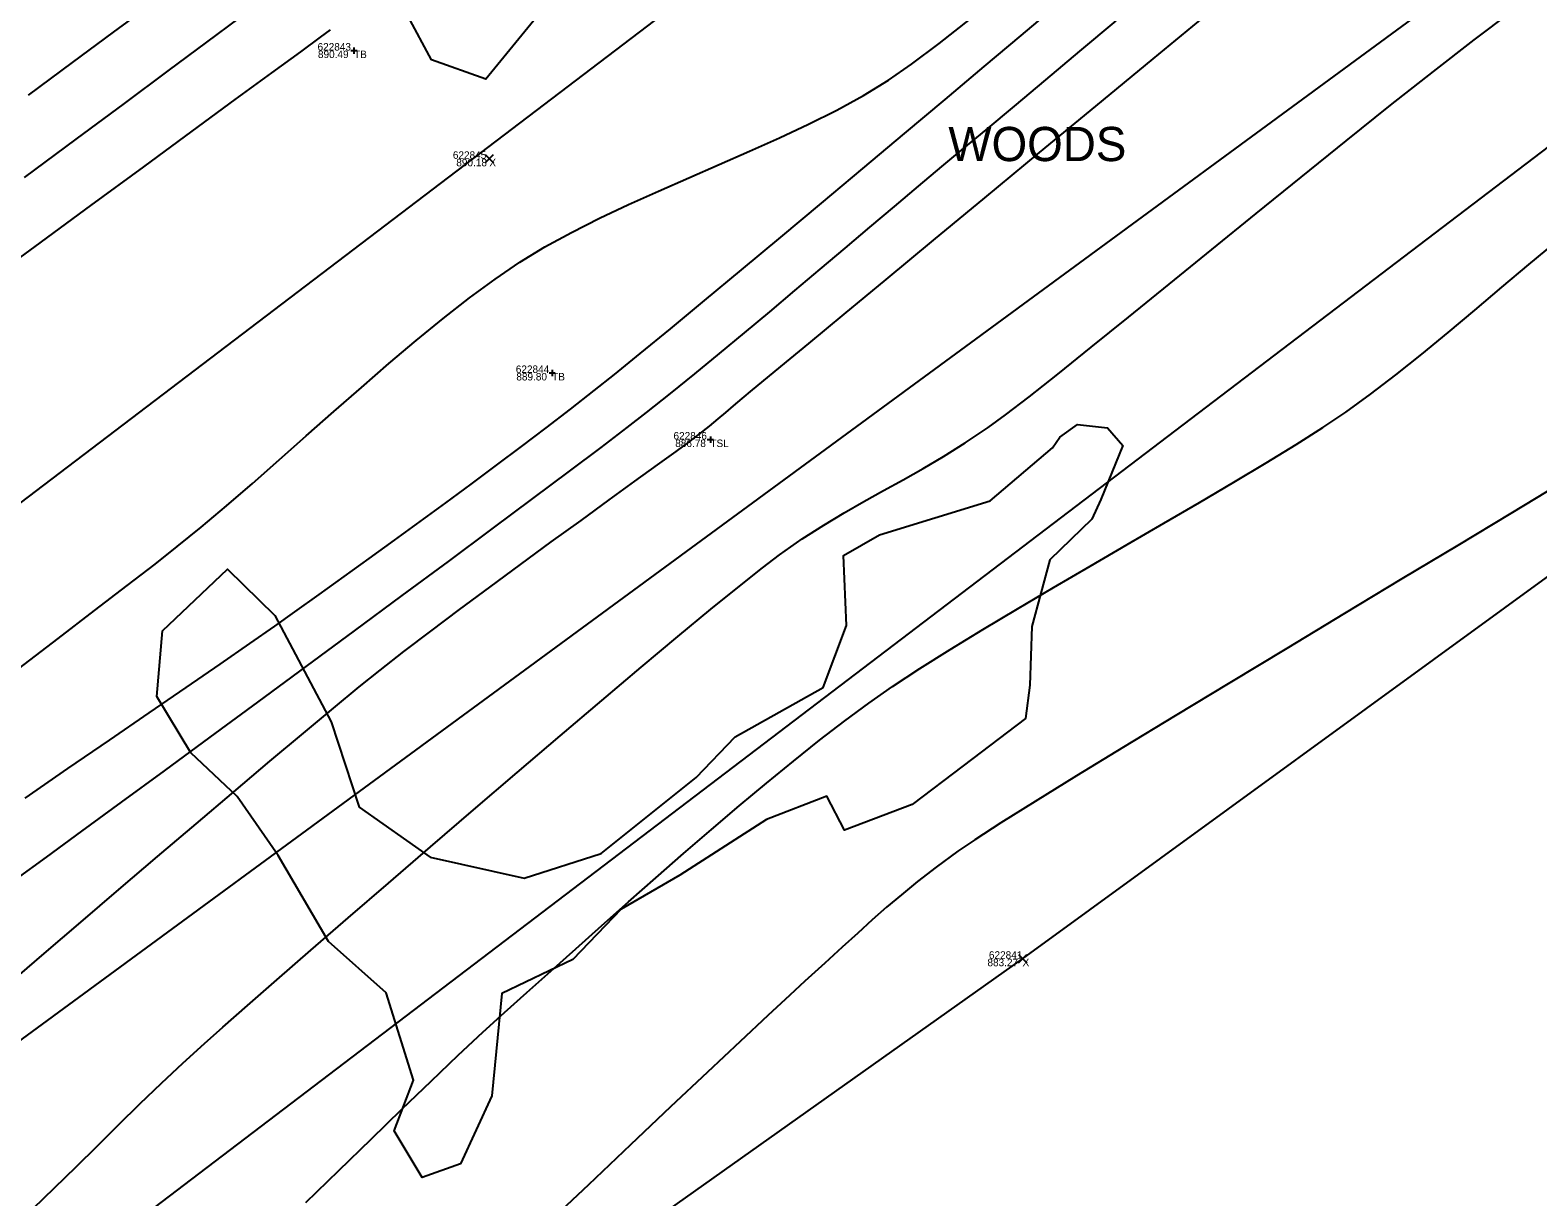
# Model space of a CAD drawing. Extents: x 1957117 to 1971063, y 701601 to 715861.
# Drawn here: x 1967784.2 to 1967854.6, y 710254.3 to 710308.8 of the extents above; entities that cross this region are included whole.
import ezdxf

# ---------------------------------------------------------------- set-up
doc = ezdxf.new("R2010")
doc.units = 0
for name, color, linetype in [('AP_X_Lights', 7, 'Continuous'), ('DT_X_Contour_Major', 7, 'Continuous'), ('DT_X_Contour_Minor', 7, 'Continuous'), ('DT_X_TIN_Hull', 7, 'Continuous'), ('GE_X_CL_20', 7, 'Continuous'), ('PV_P_Drive', 7, 'Continuous'), ('PV_P_Shoulder', 7, 'Continuous'), ('RS_Raster1', 7, 'Continuous'), ('RW_X_Esmt_RR', 7, 'Continuous'), ('RW_X_Fee_RW', 7, 'Continuous'), ('SC_Scratch1', 7, 'Continuous'), ('SC_Shading5', 7, 'Continuous'), ('VG_X_Text', 7, 'Continuous'), ('VG_X_Tree_Line_Rt', 7, 'Continuous')]:
    doc.layers.add(name, color=color, linetype=linetype)

msp = doc.modelspace()

# ---------------------------------------------------------------- linework, layer by layer
at = {"layer": 'AP_X_Lights'}
for p, q in [((1967805.45, 710302.627), (1967805.838, 710303.017)), ((1967805.45, 710303.017), (1967805.838, 710302.627)), ((1967830.369, 710265.242), (1967830.757, 710265.632)), ((1967830.369, 710265.632), (1967830.757, 710265.242))]:
    msp.add_line(p, q, dxfattribs=at)
at = {"layer": 'DT_X_Contour_Major'}
for points in [[(1967783.637, 710278.991), (1967785.488, 710280.4), (1967787.196, 710281.705), (1967788.72, 710282.875), (1967790.021, 710283.883), (1967791.059, 710284.698), (1967792.185, 710285.613), (1967793.36, 710286.603), (1967794.575, 710287.654), (1967795.822, 710288.748), (1967797.092, 710289.871), (1967798.376, 710291.007), (1967799.667, 710292.139), (1967800.955, 710293.253), (1967802.232, 710294.332), (1967803.49, 710295.361), (1967804.72, 710296.324), (1967805.914, 710297.205), (1967807.063, 710297.988), (1967808.231, 710298.701), (1967809.477, 710299.385), (1967810.788, 710300.045), (1967812.15, 710300.687), (1967813.547, 710301.315), (1967814.965, 710301.935), (1967816.391, 710302.552), (1967817.809, 710303.172), (1967819.206, 710303.8), (1967820.567, 710304.442), (1967821.878, 710305.102), (1967823.124, 710305.787), (1967824.291, 710306.501), (1967825.379, 710307.253), (1967826.672, 710308.217), (1967828.13, 710309.358)], [(1967783.637, 710278.991), (1967785.488, 710280.4), (1967787.196, 710281.705), (1967788.72, 710282.875), (1967790.021, 710283.883), (1967791.059, 710284.698), (1967792.185, 710285.613), (1967793.36, 710286.603), (1967794.575, 710287.654), (1967795.822, 710288.748), (1967797.092, 710289.871), (1967798.376, 710291.007), (1967799.667, 710292.139), (1967800.955, 710293.253), (1967802.232, 710294.332), (1967803.49, 710295.361), (1967804.72, 710296.324), (1967805.914, 710297.205), (1967807.063, 710297.988), (1967808.231, 710298.701), (1967809.477, 710299.385), (1967810.788, 710300.045), (1967812.15, 710300.687), (1967813.547, 710301.315), (1967814.965, 710301.935), (1967816.391, 710302.552), (1967817.809, 710303.172), (1967819.206, 710303.8), (1967820.567, 710304.442), (1967821.878, 710305.102), (1967823.124, 710305.787), (1967824.291, 710306.501), (1967825.379, 710307.253), (1967826.672, 710308.217), (1967828.13, 710309.358)], [(1967798.203, 710308.846), (1967797.744, 710308.508), (1967796.814, 710307.826), (1967795.467, 710306.841), (1967793.759, 710305.59), (1967791.744, 710304.115), (1967789.476, 710302.454), (1967787.01, 710300.646), (1967784.4, 710298.731), (1967781.701, 710296.748)], [(1967798.203, 710308.846), (1967797.744, 710308.508), (1967796.814, 710307.826), (1967795.467, 710306.841), (1967793.759, 710305.59), (1967791.744, 710304.115), (1967789.476, 710302.454), (1967787.01, 710300.646), (1967784.4, 710298.731), (1967781.701, 710296.748)], [(1967797.071, 710254.048), (1967798.614, 710255.547), (1967800.118, 710257.008), (1967801.562, 710258.407), (1967802.927, 710259.722), (1967804.195, 710260.93), (1967805.346, 710262.007), (1967806.36, 710262.931), (1967807.403, 710263.865), (1967808.514, 710264.86), (1967809.682, 710265.905), (1967810.897, 710266.989), (1967812.149, 710268.099), (1967813.427, 710269.225), (1967814.721, 710270.354), (1967816.021, 710271.475), (1967817.318, 710272.577), (1967818.599, 710273.648), (1967819.856, 710274.676), (1967821.079, 710275.65), (1967822.256, 710276.558), (1967823.378, 710277.389), (1967824.487, 710278.161), (1967825.763, 710278.998), (1967827.178, 710279.889), (1967828.708, 710280.824), (1967830.326, 710281.792), (1967832.006, 710282.783), (1967833.723, 710283.786), (1967835.45, 710284.791), (1967837.163, 710285.787), (1967838.834, 710286.763), (1967840.439, 710287.71), (1967841.951, 710288.616), (1967843.344, 710289.471), (1967844.593, 710290.265), (1967845.672, 710290.986), (1967846.826, 710291.817), (1967848.01, 710292.723), (1967849.22, 710293.692), (1967850.451, 710294.707), (1967851.698, 710295.753), (1967852.955, 710296.817), (1967854.218, 710297.881), (1967855.481, 710298.932)], [(1967797.071, 710254.048), (1967798.614, 710255.547), (1967800.118, 710257.008), (1967801.562, 710258.407), (1967802.927, 710259.722), (1967804.195, 710260.93), (1967805.346, 710262.007), (1967806.36, 710262.931), (1967807.403, 710263.865), (1967808.514, 710264.86), (1967809.682, 710265.905), (1967810.897, 710266.989), (1967812.149, 710268.099), (1967813.427, 710269.225), (1967814.721, 710270.354), (1967816.021, 710271.475), (1967817.318, 710272.577), (1967818.599, 710273.648), (1967819.856, 710274.676), (1967821.079, 710275.65), (1967822.256, 710276.558), (1967823.378, 710277.389), (1967824.487, 710278.161), (1967825.763, 710278.998), (1967827.178, 710279.889), (1967828.708, 710280.824), (1967830.326, 710281.792), (1967832.006, 710282.783), (1967833.723, 710283.786), (1967835.45, 710284.791), (1967837.163, 710285.787), (1967838.834, 710286.763), (1967840.439, 710287.71), (1967841.951, 710288.616), (1967843.344, 710289.471), (1967844.593, 710290.265), (1967845.672, 710290.986), (1967846.826, 710291.817), (1967848.01, 710292.723), (1967849.22, 710293.692), (1967850.451, 710294.707), (1967851.698, 710295.753), (1967852.955, 710296.817), (1967854.218, 710297.881), (1967855.481, 710298.932)]]:
    msp.add_lwpolyline(points, dxfattribs=at)
at = {"layer": 'DT_X_Contour_Minor'}
for points in [[(1967784.117, 710305.801), (1967786.166, 710307.317), (1967788.081, 710308.734), (1967789.821, 710310.023)], [(1967784.117, 710305.801), (1967786.166, 710307.317), (1967788.081, 710308.734), (1967789.821, 710310.023)], [(1967783.252, 710264.315), (1967784.845, 710265.685), (1967786.55, 710267.146), (1967788.327, 710268.666), (1967790.138, 710270.212), (1967791.944, 710271.749), (1967793.708, 710273.244), (1967795.391, 710274.664), (1967796.954, 710275.975), (1967798.359, 710277.144), (1967799.567, 710278.138), (1967800.54, 710278.921), (1967801.655, 710279.793), (1967802.905, 710280.746), (1967804.253, 710281.759), (1967805.665, 710282.807), (1967807.105, 710283.866), (1967808.538, 710284.914), (1967809.93, 710285.926), (1967811.244, 710286.879), (1967812.447, 710287.749), (1967813.502, 710288.513), (1967814.374, 710289.147), (1967815.029, 710289.628), (1967815.431, 710289.931), (1967815.937, 710290.334), (1967816.343, 710290.668), (1967816.699, 710290.969), (1967817.053, 710291.272), (1967817.453, 710291.613), (1967817.949, 710292.029), (1967818.376, 710292.382), (1967819.267, 710293.119), (1967820.569, 710294.195), (1967822.227, 710295.567), (1967824.189, 710297.188), (1967826.4, 710299.016), (1967828.807, 710301.004), (1967831.356, 710303.11), (1967833.994, 710305.288), (1967836.666, 710307.493), (1967839.32, 710309.682)], [(1967783.252, 710264.315), (1967784.845, 710265.685), (1967786.55, 710267.146), (1967788.327, 710268.666), (1967790.138, 710270.212), (1967791.944, 710271.749), (1967793.708, 710273.244), (1967795.391, 710274.664), (1967796.954, 710275.975), (1967798.359, 710277.144), (1967799.567, 710278.138), (1967800.54, 710278.921), (1967801.655, 710279.793), (1967802.905, 710280.746), (1967804.253, 710281.759), (1967805.665, 710282.807), (1967807.105, 710283.866), (1967808.538, 710284.914), (1967809.93, 710285.926), (1967811.244, 710286.879), (1967812.447, 710287.749), (1967813.502, 710288.513), (1967814.374, 710289.147), (1967815.029, 710289.628), (1967815.431, 710289.931), (1967815.937, 710290.334), (1967816.343, 710290.668), (1967816.699, 710290.969), (1967817.053, 710291.272), (1967817.453, 710291.613), (1967817.949, 710292.029), (1967818.376, 710292.382), (1967819.267, 710293.119), (1967820.569, 710294.195), (1967822.227, 710295.567), (1967824.189, 710297.188), (1967826.4, 710299.016), (1967828.807, 710301.004), (1967831.356, 710303.11), (1967833.994, 710305.288), (1967836.666, 710307.493), (1967839.32, 710309.682)], [(1967783.918, 710301.95), (1967786.331, 710303.738), (1967788.588, 710305.41), (1967790.643, 710306.934), (1967792.449, 710308.272), (1967793.958, 710309.393)], [(1967783.918, 710301.95), (1967786.331, 710303.738), (1967788.588, 710305.41), (1967790.643, 710306.934), (1967792.449, 710308.272), (1967793.958, 710309.393)], [(1967783.947, 710272.949), (1967785.954, 710274.325), (1967787.899, 710275.658), (1967789.752, 710276.929), (1967791.482, 710278.117), (1967793.059, 710279.202), (1967794.451, 710280.166), (1967795.627, 710280.987), (1967796.558, 710281.647), (1967797.699, 710282.465), (1967798.859, 710283.299), (1967800.035, 710284.147), (1967801.22, 710285.005), (1967802.412, 710285.872), (1967803.606, 710286.745), (1967804.796, 710287.622), (1967805.979, 710288.501), (1967807.15, 710289.379), (1967808.304, 710290.255), (1967809.437, 710291.125), (1967810.544, 710291.987), (1967811.499, 710292.748), (1967812.699, 710293.723), (1967814.111, 710294.883), (1967815.699, 710296.195), (1967817.427, 710297.631), (1967819.26, 710299.16), (1967821.164, 710300.752), (1967823.102, 710302.376), (1967825.041, 710304.003), (1967826.944, 710305.6), (1967828.776, 710307.14), (1967830.502, 710308.59), (1967832.088, 710309.921)], [(1967783.947, 710272.949), (1967785.954, 710274.325), (1967787.899, 710275.658), (1967789.752, 710276.929), (1967791.482, 710278.117), (1967793.059, 710279.202), (1967794.451, 710280.166), (1967795.627, 710280.987), (1967796.558, 710281.647), (1967797.699, 710282.465), (1967798.859, 710283.299), (1967800.035, 710284.147), (1967801.22, 710285.005), (1967802.412, 710285.872), (1967803.606, 710286.745), (1967804.796, 710287.622), (1967805.979, 710288.501), (1967807.15, 710289.379), (1967808.304, 710290.255), (1967809.437, 710291.125), (1967810.544, 710291.987), (1967811.499, 710292.748), (1967812.699, 710293.723), (1967814.111, 710294.883), (1967815.699, 710296.195), (1967817.427, 710297.631), (1967819.26, 710299.16), (1967821.164, 710300.752), (1967823.102, 710302.376), (1967825.041, 710304.003), (1967826.944, 710305.6), (1967828.776, 710307.14), (1967830.502, 710308.59), (1967832.088, 710309.921)], [(1967784.326, 710253.765), (1967785.331, 710254.735), (1967786.331, 710255.714), (1967787.327, 710256.697), (1967788.323, 710257.679), (1967789.319, 710258.654), (1967790.317, 710259.615), (1967791.32, 710260.558), (1967792.329, 710261.478), (1967793.195, 710262.246), (1967794.338, 710263.25), (1967795.72, 710264.458), (1967797.304, 710265.837), (1967799.052, 710267.353), (1967800.928, 710268.974), (1967802.892, 710270.667), (1967804.909, 710272.399), (1967806.94, 710274.137), (1967808.948, 710275.848), (1967810.896, 710277.5), (1967812.746, 710279.059), (1967814.46, 710280.493), (1967816.001, 710281.769), (1967817.332, 710282.854), (1967818.415, 710283.714), (1967819.212, 710284.318), (1967820.27, 710285.055), (1967821.269, 710285.701), (1967822.224, 710286.279), (1967823.151, 710286.81), (1967824.065, 710287.318), (1967824.98, 710287.823), (1967825.912, 710288.348), (1967826.876, 710288.915), (1967827.887, 710289.546), (1967828.961, 710290.264), (1967829.769, 710290.853), (1967830.865, 710291.698), (1967832.213, 710292.763), (1967833.777, 710294.018), (1967835.521, 710295.428), (1967837.409, 710296.961), (1967839.406, 710298.584), (1967841.476, 710300.264), (1967843.583, 710301.969), (1967845.691, 710303.666), (1967847.765, 710305.322), (1967849.769, 710306.903), (1967851.666, 710308.378), (1967853.421, 710309.714)], [(1967784.326, 710253.765), (1967785.331, 710254.735), (1967786.331, 710255.714), (1967787.327, 710256.697), (1967788.323, 710257.679), (1967789.319, 710258.654), (1967790.317, 710259.615), (1967791.32, 710260.558), (1967792.329, 710261.478), (1967793.195, 710262.246), (1967794.338, 710263.25), (1967795.72, 710264.458), (1967797.304, 710265.837), (1967799.052, 710267.353), (1967800.928, 710268.974), (1967802.892, 710270.667), (1967804.909, 710272.399), (1967806.94, 710274.137), (1967808.948, 710275.848), (1967810.896, 710277.5), (1967812.746, 710279.059), (1967814.46, 710280.493), (1967816.001, 710281.769), (1967817.332, 710282.854), (1967818.415, 710283.714), (1967819.212, 710284.318), (1967820.27, 710285.055), (1967821.269, 710285.701), (1967822.224, 710286.279), (1967823.151, 710286.81), (1967824.065, 710287.318), (1967824.98, 710287.823), (1967825.912, 710288.348), (1967826.876, 710288.915), (1967827.887, 710289.546), (1967828.961, 710290.264), (1967829.769, 710290.853), (1967830.865, 710291.698), (1967832.213, 710292.763), (1967833.777, 710294.018), (1967835.521, 710295.428), (1967837.409, 710296.961), (1967839.406, 710298.584), (1967841.476, 710300.264), (1967843.583, 710301.969), (1967845.691, 710303.666), (1967847.765, 710305.322), (1967849.769, 710306.903), (1967851.666, 710308.378), (1967853.421, 710309.714)], [(1967783.54, 710269.158), (1967784.953, 710270.188), (1967786.605, 710271.395), (1967788.456, 710272.751), (1967790.468, 710274.226), (1967792.602, 710275.793), (1967794.819, 710277.424), (1967797.079, 710279.089), (1967799.345, 710280.761), (1967801.577, 710282.41), (1967803.736, 710284.01), (1967805.784, 710285.53), (1967807.681, 710286.944), (1967809.389, 710288.222), (1967810.868, 710289.336), (1967812.081, 710290.258), (1967812.988, 710290.959), (1967814.11, 710291.85), (1967815.251, 710292.773), (1967816.408, 710293.722), (1967817.576, 710294.691), (1967818.75, 710295.675), (1967819.927, 710296.667), (1967821.102, 710297.662), (1967822.27, 710298.653), (1967823.429, 710299.635), (1967824.572, 710300.601), (1967825.697, 710301.545), (1967826.798, 710302.462), (1967827.727, 710303.235), (1967828.863, 710304.183), (1967830.18, 710305.285), (1967831.65, 710306.517), (1967833.246, 710307.854), (1967834.943, 710309.273)], [(1967783.54, 710269.158), (1967784.953, 710270.188), (1967786.605, 710271.395), (1967788.456, 710272.751), (1967790.468, 710274.226), (1967792.602, 710275.793), (1967794.819, 710277.424), (1967797.079, 710279.089), (1967799.345, 710280.761), (1967801.577, 710282.41), (1967803.736, 710284.01), (1967805.784, 710285.53), (1967807.681, 710286.944), (1967809.389, 710288.222), (1967810.868, 710289.336), (1967812.081, 710290.258), (1967812.988, 710290.959), (1967814.11, 710291.85), (1967815.251, 710292.773), (1967816.408, 710293.722), (1967817.576, 710294.691), (1967818.75, 710295.675), (1967819.927, 710296.667), (1967821.102, 710297.662), (1967822.27, 710298.653), (1967823.429, 710299.635), (1967824.572, 710300.601), (1967825.697, 710301.545), (1967826.798, 710302.462), (1967827.727, 710303.235), (1967828.863, 710304.183), (1967830.18, 710305.285), (1967831.65, 710306.517), (1967833.246, 710307.854), (1967834.943, 710309.273)], [(1967855.679, 710287.627), (1967853.384, 710286.246), (1967850.903, 710284.755), (1967848.293, 710283.185), (1967845.61, 710281.571), (1967842.912, 710279.944), (1967840.254, 710278.339), (1967837.693, 710276.788), (1967835.286, 710275.323), (1967833.09, 710273.979), (1967831.16, 710272.787), (1967829.555, 710271.782), (1967828.331, 710270.995), (1967827.543, 710270.46), (1967826.529, 710269.713), (1967825.66, 710269.045), (1967824.899, 710268.429), (1967824.205, 710267.84), (1967823.54, 710267.252), (1967822.865, 710266.638), (1967822.141, 710265.973), (1967821.329, 710265.23), (1967820.391, 710264.384), (1967819.682, 710263.738), (1967818.659, 710262.787), (1967817.363, 710261.571), (1967815.834, 710260.132), (1967814.115, 710258.508), (1967812.247, 710256.74), (1967810.272, 710254.868), (1967808.23, 710252.933)], [(1967855.679, 710287.627), (1967853.384, 710286.246), (1967850.903, 710284.755), (1967848.293, 710283.185), (1967845.61, 710281.571), (1967842.912, 710279.944), (1967840.254, 710278.339), (1967837.693, 710276.788), (1967835.286, 710275.323), (1967833.09, 710273.979), (1967831.16, 710272.787), (1967829.555, 710271.782), (1967828.331, 710270.995), (1967827.543, 710270.46), (1967826.529, 710269.713), (1967825.66, 710269.045), (1967824.899, 710268.429), (1967824.205, 710267.84), (1967823.54, 710267.252), (1967822.865, 710266.638), (1967822.141, 710265.973), (1967821.329, 710265.23), (1967820.391, 710264.384), (1967819.682, 710263.738), (1967818.659, 710262.787), (1967817.363, 710261.571), (1967815.834, 710260.132), (1967814.115, 710258.508), (1967812.247, 710256.74), (1967810.272, 710254.868), (1967808.23, 710252.933)]]:
    msp.add_lwpolyline(points, dxfattribs=at)
at = {"layer": 'DT_X_TIN_Hull'}
msp.add_lwpolyline([(1967790.701, 710237.171), (1967830.563, 710265.437), (1967866.912, 710291.905), (1967909.248, 710323.677), (1967954.236, 710357.056), (1967987.309, 710382.243), (1968026.034, 710416.589), (1968068.4, 710445.095), (1968105.412, 710477.355), (1968148.193, 710505.967), (1968186.701, 710533.113), (1968240.547, 710537.613), (1968267.568, 710594.426), (1968303.236, 710626.129), (1968349.097, 710658.6), (1968381.997, 710683.606), (1968426.001, 710717.018), (1968464.516, 710750.461), (1968504.959, 710777.529), (1968545.689, 710813.171), (1968619.784, 710884.079)], dxfattribs=at)
at = {"layer": 'GE_X_CL_20'}
msp.add_lwpolyline([(1968438.508, 710785.011), (1967254.18, 709883.777)], dxfattribs=at)
at = {"layer": 'PV_P_Drive'}
for p, q in [((1967799.32, 710308.027), (1967799.32, 710307.735)), ((1967799.174, 710307.881), (1967799.466, 710307.881)), ((1967799.32, 710307.881), (1967799.32, 710307.881)), ((1967808.436, 710292.813), (1967808.728, 710292.813)), ((1967808.582, 710292.959), (1967808.582, 710292.667)), ((1967808.582, 710292.813), (1967808.582, 710292.813)), ((1967815.83, 710289.702), (1967816.122, 710289.702)), ((1967815.976, 710289.848), (1967815.976, 710289.556)), ((1967815.976, 710289.702), (1967815.976, 710289.702))]:
    msp.add_line(p, q, dxfattribs=at)
at = {"layer": 'RW_X_Esmt_RR'}
msp.add_line((1967272.347, 709859.903), (1968456.675, 710761.138), dxfattribs=at)
at = {"layer": 'RW_X_Fee_RW'}
msp.add_lwpolyline([(1963881.046, 707276.431), (1964172.578, 707701.964), (1964668.324, 708419.582), (1964735.207, 708501.875), (1964966.496, 708718.802), (1965107.468, 708816.338), (1965585.552, 709094.216), (1966091.861, 709326.705), (1966247.281, 709386.816), (1966633.174, 709551.737), (1966943.202, 709670.565), (1967172.032, 709812.662), (1967935.697, 710373.174), (1968346.714, 710683.963), (1968484.345, 710796.182), (1968743.632, 711067.038), (1968903.937, 711275.819), (1969041.222, 711501.316), (1969638.166, 712572.015), (1970019.077, 713196.718)], dxfattribs=at)
at = {"layer": 'SC_Shading5'}
for points in [[(1963589.678, 706586.994), (1963626.625, 706689.548), (1963651.76, 706746.832), (1963668.09, 706778.596), (1963682.768, 706805.402), (1963734.424, 706911.594), (1963826.849, 707116.717), (1963877.258, 707215.645), (1963964.981, 707354.472), (1964070.526, 707509.355), (1964132.574, 707601.994), (1964163.9, 707642.169), (1964191.2, 707685.167), (1964278.98, 707807.131), (1964326.11, 707874.364), (1964396.427, 707968.962), (1964508.519, 708133.679), (1964655.588, 708336.552), (1964745.319, 708429.172), (1964840.327, 708522.317), (1964988.178, 708660.245), (1965089.796, 708739.041), (1965251.743, 708835.216), (1965415.807, 708922.048), (1965866.2, 709149.38), (1966173.543, 709294.131), (1966283.627, 709338.196), (1966534.003, 709419.214), (1966689.084, 709471.266), (1967008.468, 709641.817), (1967166.677, 709750.124), (1967422.113, 709931.083), (1967818.707, 710198.831), (1968187.021, 710459.852), (1968360.589, 710592.493), (1968496.543, 710707.847), (1968606.427, 710809.378), (1968733.391, 710937.091), (1968807.28, 711025.4), (1968843.008, 711077.094), (1968863.233, 711106.099), (1968909.747, 711171.311), (1968974.133, 711279.559), (1969130.932, 711546.915), (1969247.433, 711744.686), (1969402.714, 712016.424), (1969505.287, 712191.789), (1969666.311, 712460.805), (1969771.586, 712639.896), (1969880.058, 712820.917), (1969964.994, 712955.706), (1969990.005, 713000.084), (1970030.065, 713068.479)], [(1963609.915, 706579.703), (1963646.615, 706681.572), (1963671.193, 706737.585), (1963687.092, 706768.511), (1963701.884, 706795.526), (1963753.906, 706902.469), (1963846.249, 707107.41), (1963895.973, 707204.994), (1963982.966, 707342.667), (1964088.35, 707497.312), (1964150.015, 707589.379), (1964181.502, 707629.761), (1964209.024, 707673.109), (1964296.517, 707794.674), (1964343.552, 707861.772), (1964413.958, 707956.489), (1964526.123, 708121.313), (1964672.104, 708322.686), (1964760.576, 708414.006), (1964855.195, 708506.77), (1965002.134, 708643.847), (1965101.925, 708721.226), (1965262.272, 708816.451), (1965425.685, 708902.939), (1965875.63, 709130.044), (1966182.13, 709274.398), (1966290.944, 709317.954), (1966540.737, 709398.785), (1966697.632, 709451.445), (1967019.644, 709623.399), (1967178.971, 709732.471), (1967434.35, 709913.39), (1967830.945, 710181.14), (1968199.774, 710442.525), (1968374.086, 710575.735), (1968510.806, 710691.739), (1968621.36, 710793.889), (1968749.296, 710922.58), (1968824.413, 711012.355), (1968860.678, 711064.827), (1968880.812, 711093.701), (1968927.778, 711159.547), (1968992.655, 711268.62), (1969149.476, 711536.015), (1969266.039, 711733.891), (1969421.336, 712005.657), (1969523.8, 712180.835), (1969684.812, 712449.831), (1969790.084, 712628.917), (1969898.385, 712809.653), (1969983.474, 712944.685), (1970008.657, 712989.367), (1970048.626, 713057.607)]]:
    msp.add_spline(points, degree=3, dxfattribs=at)
at = {"layer": 'VG_X_Tree_Line_Rt'}
for points in [[(1967807.289, 710318.486), (1967808.756, 710318.027), (1967808.649, 710314.26), (1967808.839, 710310.668), (1967805.487, 710306.55), (1967802.946, 710307.443), (1967800.734, 710311.574), (1967797.623, 710315.214), (1967802.957, 710317.895), (1967807.289, 710318.486)], [(1967831.967, 710289.318), (1967832.309, 710289.807), (1967833.138, 710290.403), (1967834.535, 710290.244), (1967835.242, 710289.417), (1967834.223, 710286.898), (1967833.805, 710285.988), (1967831.834, 710284.085), (1967830.993, 710280.965), (1967830.9, 710278.225), (1967830.702, 710276.662), (1967827.788, 710274.445), (1967825.397, 710272.639), (1967822.238, 710271.446), (1967821.416, 710273.031), (1967818.592, 710271.952), (1967814.542, 710269.346), (1967811.804, 710267.748), (1967809.545, 710265.399), (1967806.225, 710263.812), (1967805.764, 710259.022), (1967804.3, 710255.853), (1967802.511, 710255.218), (1967801.205, 710257.398), (1967802.098, 710259.765), (1967800.83, 710263.843), (1967798.122, 710266.248), (1967795.771, 710270.256), (1967793.868, 710273.026), (1967791.698, 710275.065), (1967790.11, 710277.693), (1967790.371, 710280.762), (1967793.403, 710283.644), (1967795.628, 710281.472), (1967798.256, 710276.512), (1967799.557, 710272.52), (1967802.875, 710270.181), (1967807.269, 710269.202), (1967810.865, 710270.35), (1967815.315, 710273.912), (1967817.128, 710275.805), (1967821.253, 710278.11), (1967822.343, 710281.004), (1967822.203, 710284.278), (1967823.883, 710285.252), (1967829.053, 710286.845), (1967831.967, 710289.318)]]:
    msp.add_lwpolyline(points, dxfattribs=at)

# ---------------------------------------------------------------- texts
at = {"layer": 'PV_P_Shoulder'}
for s, p in [('890.49', (1967797.636, 710307.531)), ('890.18', (1967804.101, 710302.472)), ('889.80', (1967806.907, 710292.463)), ('886.78', (1967814.334, 710289.352)), ('883.27', (1967828.923, 710265.087))]:
    msp.add_text(s, height=0.35, dxfattribs=at).set_placement(p)
at = {"layer": 'RS_Raster1'}
for s, p in [('622843', (1967797.617, 710307.881)), ('622845', (1967803.941, 710302.822)), ('622844', (1967806.882, 710292.813)), ('622846', (1967814.251, 710289.702)), ('622841', (1967828.992, 710265.437))]:
    msp.add_text(s, height=0.35, dxfattribs=at).set_placement(p)
at = {"layer": 'SC_Scratch1'}
for s, p in [('TB', (1967799.32, 710307.531)), ('X', (1967805.644, 710302.472)), ('TB', (1967808.582, 710292.463)), ('TSL', (1967815.976, 710289.352)), ('X', (1967830.563, 710265.087))]:
    msp.add_text(s, height=0.35, dxfattribs=at).set_placement(p)
at = {"layer": 'VG_X_Text'}
msp.add_text('WOODS', height=1.6, dxfattribs=at).set_placement((1967827.095, 710302.714))

doc.saveas('drawing.dxf')
